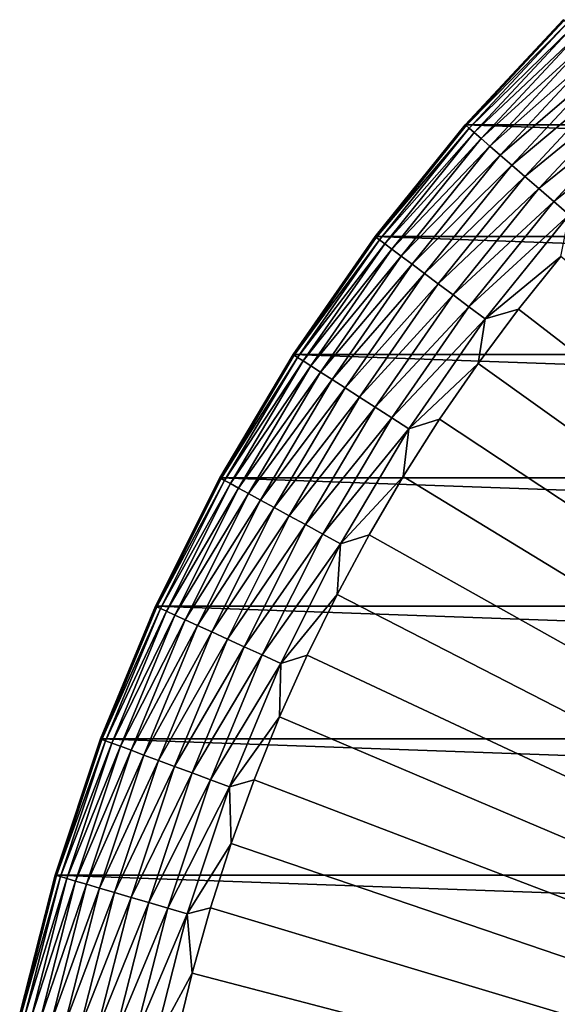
# Model space of a CAD drawing. Header units: metres. Extents: x -22 to 72, y -237 to 23.
# Tile 258 of 363: x -22 to -16, y 5 to 16. Entities that reach past the tile are written whole.
import ezdxf

# ---------------------------------------------------------------- set-up
doc = ezdxf.new("R2010")
doc.units = ezdxf.units.M
doc.layers.add('solid_509588_MEDIA_SW0001', color=7, linetype='CONTINUOUS')

msp = doc.modelspace()

# ---------------------------------------------------------------- linework, layer by layer
at = {"layer": 'solid_509588_MEDIA_SW0001'}
for points in [[(-17.00452, 14.734195), (-15.90965, 15.910117), (17.00452, 14.734195)], [(-15.909903, 15.909903, 130.73114), (-15.90965, 15.910117), (-17.00452, 14.734195)], [(-17.004366, 14.734366, 130.73114), (-15.909903, 15.909903, 130.73114), (-17.00452, 14.734195)], [(-15.899254, 15.899254, 130.963501), (-15.909903, 15.909903, 130.73114), (-17.004366, 14.734366, 130.73114)], [(-15.899254, 15.899254, 130.963501), (-17.004366, 14.734366, 130.73114), (-16.992985, 14.724504, 130.963501)], [(-15.899254, 15.899254, 130.963501), (-16.992985, 14.724504, 130.963501), (-15.867444, 15.867444, 131.192184)], [(-16.992985, 14.724504, 130.963501), (-16.958986, 14.695045, 131.192184), (-15.867444, 15.867444, 131.192184)], [(-15.867444, 15.867444, 131.192184), (-16.958986, 14.695045, 131.192184), (-15.815006, 15.815006, 131.413147)], [(-16.958986, 14.695045, 131.192184), (-16.902941, 14.646482, 131.413147), (-15.815006, 15.815006, 131.413147)], [(-15.815006, 15.815006, 131.413147), (-16.902941, 14.646482, 131.413147), (-15.74282, 15.74282, 131.622665)], [(-16.902941, 14.646482, 131.413147), (-16.825788, 14.579629, 131.622665), (-15.74282, 15.74282, 131.622665)], [(-15.74282, 15.74282, 131.622665), (-16.825788, 14.579629, 131.622665), (-15.652095, 15.652095, 131.817245)], [(-16.825788, 14.579629, 131.622665), (-16.728823, 14.495607, 131.817245), (-15.652095, 15.652095, 131.817245)], [(-15.652095, 15.652095, 131.817245), (-16.728823, 14.495607, 131.817245), (-15.544353, 15.544353, 131.993607)], [(-16.728823, 14.495607, 131.817245), (-16.613668, 14.395825, 131.993607), (-15.544353, 15.544353, 131.993607)], [(-15.544353, 15.544353, 131.993607), (-16.613668, 14.395825, 131.993607), (-15.421399, 15.421399, 132.148819)], [(-16.613668, 14.395825, 131.993607), (-16.482258, 14.281957, 132.148819), (-15.421399, 15.421399, 132.148819)], [(-15.421399, 15.421399, 132.148819), (-16.482258, 14.281957, 132.148819), (-15.285296, 15.285296, 132.280243)], [(-16.482258, 14.281957, 132.148819), (-16.336792, 14.15591, 132.280243), (-15.285296, 15.285296, 132.280243)], [(-15.285296, 15.285296, 132.280243), (-16.336792, 14.15591, 132.280243), (-15.138326, 15.138326, 132.385696)], [(-16.336792, 14.15591, 132.280243), (-16.17971, 14.019799, 132.385696), (-15.138326, 15.138326, 132.385696)], [(-15.138326, 15.138326, 132.385696), (-16.17971, 14.019799, 132.385696), (-14.982952, 14.982952, 132.463425)], [(-16.17971, 14.019799, 132.385696), (-16.013649, 13.875906, 132.463425), (-14.982952, 14.982952, 132.463425)], [(-14.982952, 14.982952, 132.463425), (-16.013649, 13.875906, 132.463425), (-14.82178, 14.82178, 132.5121)], [(-16.013649, 13.875906, 132.463425), (-15.84139, 13.726642, 132.5121), (-14.82178, 14.82178, 132.5121)], [(-18.012178, 13.483747, 130.73114), (-17.004366, 14.734366, 130.73114), (-18.011908, 13.484106)], [(-16.992985, 14.724504, 130.963501), (-17.004366, 14.734366, 130.73114), (-18.012178, 13.483747, 130.73114)], [(-16.992985, 14.724504, 130.963501), (-18.012178, 13.483747, 130.73114), (-18.000122, 13.474723, 130.963501)], [(-17.004366, 14.734366, 130.73114), (-17.00452, 14.734195), (-18.011908, 13.484106)], [(-18.011908, 13.484106), (-17.00452, 14.734195), (18.011908, 13.484106)], [(-16.992985, 14.724504, 130.963501), (-18.000122, 13.474723, 130.963501), (-16.958986, 14.695045, 131.192184)], [(-18.000122, 13.474723, 130.963501), (-17.964109, 13.447763, 131.192184), (-16.958986, 14.695045, 131.192184)], [(-16.958986, 14.695045, 131.192184), (-17.964109, 13.447763, 131.192184), (-16.902941, 14.646482, 131.413147)], [(-17.00452, 14.734195), (17.00452, 14.734195), (18.011908, 13.484106)], [(-17.964109, 13.447763, 131.192184), (-17.904743, 13.403322, 131.413147), (-16.902941, 14.646482, 131.413147)], [(-16.902941, 14.646482, 131.413147), (-17.904743, 13.403322, 131.413147), (-16.825788, 14.579629, 131.622665)], [(-17.904743, 13.403322, 131.413147), (-17.823017, 13.342144, 131.622665), (-16.825788, 14.579629, 131.622665)], [(-16.825788, 14.579629, 131.622665), (-17.823017, 13.342144, 131.622665), (-16.728823, 14.495607, 131.817245)], [(-17.823017, 13.342144, 131.622665), (-17.720304, 13.265254, 131.817245), (-16.728823, 14.495607, 131.817245)], [(-16.728823, 14.495607, 131.817245), (-17.720304, 13.265254, 131.817245), (-16.613668, 14.395825, 131.993607)], [(-17.720304, 13.265254, 131.817245), (-17.598326, 13.173942, 131.993607), (-16.613668, 14.395825, 131.993607)], [(-16.613668, 14.395825, 131.993607), (-17.598326, 13.173942, 131.993607), (-16.482258, 14.281957, 132.148819)], [(-17.598326, 13.173942, 131.993607), (-17.459126, 13.069737, 132.148819), (-16.482258, 14.281957, 132.148819)], [(-16.482258, 14.281957, 132.148819), (-17.459126, 13.069737, 132.148819), (-16.336792, 14.15591, 132.280243)], [(-17.459126, 13.069737, 132.148819), (-17.305038, 12.95439, 132.280243), (-16.336792, 14.15591, 132.280243)], [(-16.336792, 14.15591, 132.280243), (-17.305038, 12.95439, 132.280243), (-16.17971, 14.019799, 132.385696)], [(-17.305038, 12.95439, 132.280243), (-17.138649, 12.829831, 132.385696), (-16.17971, 14.019799, 132.385696)], [(-16.17971, 14.019799, 132.385696), (-17.138649, 12.829831, 132.385696), (-16.013649, 13.875906, 132.463425)], [(-17.138649, 12.829831, 132.385696), (-16.962744, 12.698151, 132.463425), (-16.013649, 13.875906, 132.463425)], [(-16.013649, 13.875906, 132.463425), (-16.962744, 12.698151, 132.463425), (-15.84139, 13.726642, 132.5121)], [(-16.962744, 12.698151, 132.463425), (-16.780275, 12.561557, 132.5121), (-15.84139, 13.726642, 132.5121)], [(-15.84139, 13.726642, 132.5121), (-16.780275, 12.561557, 132.5121), (-15.935143, 13.261327, 132.530869)], [(-18.928516, 12.163916), (-18.011908, 13.484106), (18.928516, 12.163916)], [(-18.012178, 13.483747, 130.73114), (-18.011908, 13.484106), (-18.928516, 12.163916)], [(-18.928204, 12.164418, 130.73114), (-18.012178, 13.483747, 130.73114), (-18.928516, 12.163916)], [(-18.000122, 13.474723, 130.963501), (-18.012178, 13.483747, 130.73114), (-18.928204, 12.164418, 130.73114)], [(-18.000122, 13.474723, 130.963501), (-18.928204, 12.164418, 130.73114), (-18.915535, 12.156277, 130.963501)], [(-18.000122, 13.474723, 130.963501), (-18.915535, 12.156277, 130.963501), (-17.964109, 13.447763, 131.192184)], [(-18.915535, 12.156277, 130.963501), (-18.877691, 12.131955, 131.192184), (-17.964109, 13.447763, 131.192184)], [(-17.964109, 13.447763, 131.192184), (-18.877691, 12.131955, 131.192184), (-17.904743, 13.403322, 131.413147)], [(-18.011908, 13.484106), (18.011908, 13.484106), (18.928516, 12.163916)], [(-18.877691, 12.131955, 131.192184), (-18.815306, 12.091863, 131.413147), (-17.904743, 13.403322, 131.413147)], [(-17.904743, 13.403322, 131.413147), (-18.815306, 12.091863, 131.413147), (-17.823017, 13.342144, 131.622665)], [(-18.815306, 12.091863, 131.413147), (-18.729424, 12.03667, 131.622665), (-17.823017, 13.342144, 131.622665)], [(-17.823017, 13.342144, 131.622665), (-18.729424, 12.03667, 131.622665), (-17.720304, 13.265254, 131.817245)], [(-18.729424, 12.03667, 131.622665), (-18.621487, 11.967303, 131.817245), (-17.720304, 13.265254, 131.817245)], [(-17.720304, 13.265254, 131.817245), (-18.621487, 11.967303, 131.817245), (-17.598326, 13.173942, 131.993607)], [(-16.780275, 12.561557, 132.5121), (-16.408842, 12.670496, 132.530869), (-15.935143, 13.261327, 132.530869)], [(-15.935143, 13.261327, 132.530869), (-16.408842, 12.670496, 132.530869), (0, 0, 132.892746)], [(-18.621487, 11.967303, 131.817245), (-18.493305, 11.884926, 131.993607), (-17.598326, 13.173942, 131.993607)], [(-17.598326, 13.173942, 131.993607), (-18.493305, 11.884926, 131.993607), (-17.459126, 13.069737, 132.148819)], [(-18.493305, 11.884926, 131.993607), (-18.347027, 11.790917, 132.148819), (-17.459126, 13.069737, 132.148819)], [(-17.459126, 13.069737, 132.148819), (-18.347027, 11.790917, 132.148819), (-17.305038, 12.95439, 132.280243)], [(-18.347027, 11.790917, 132.148819), (-18.185102, 11.686856, 132.280243), (-17.305038, 12.95439, 132.280243)], [(-17.305038, 12.95439, 132.280243), (-18.185102, 11.686856, 132.280243), (-17.138649, 12.829831, 132.385696)], [(-18.185102, 11.686856, 132.280243), (-18.01025, 11.574485, 132.385696), (-17.138649, 12.829831, 132.385696)], [(-17.138649, 12.829831, 132.385696), (-18.01025, 11.574485, 132.385696), (-16.962744, 12.698151, 132.463425)], [(-18.01025, 11.574485, 132.385696), (-17.825401, 11.455689, 132.463425), (-16.962744, 12.698151, 132.463425)], [(-16.962744, 12.698151, 132.463425), (-17.825401, 11.455689, 132.463425), (-16.780275, 12.561557, 132.5121)], [(-16.408842, 12.670496, 132.530869), (-16.860647, 12.062758, 132.530869), (0, 0, 132.892746)], [(-16.780275, 12.561557, 132.5121), (-16.860647, 12.062758, 132.530869), (-16.408842, 12.670496, 132.530869)], [(-17.825401, 11.455689, 132.463425), (-17.633652, 11.332459, 132.5121), (-16.780275, 12.561557, 132.5121)], [(-16.780275, 12.561557, 132.5121), (-17.633652, 11.332459, 132.5121), (-16.860647, 12.062758, 132.530869)], [(-19.747778, 10.783102, 130.73114), (-18.928204, 12.164418, 130.73114), (-19.747696, 10.783265)], [(-18.915535, 12.156277, 130.963501), (-18.928204, 12.164418, 130.73114), (-19.747778, 10.783102, 130.73114)], [(-18.915535, 12.156277, 130.963501), (-19.747778, 10.783102, 130.73114), (-19.73456, 10.775885, 130.963501)], [(-18.928204, 12.164418, 130.73114), (-18.928516, 12.163916), (-19.747696, 10.783265)], [(-19.747696, 10.783265), (-18.928516, 12.163916), (19.747696, 10.783265)], [(-18.915535, 12.156277, 130.963501), (-19.73456, 10.775885, 130.963501), (-18.877691, 12.131955, 131.192184)], [(-19.73456, 10.775885, 130.963501), (-19.695076, 10.754326, 131.192184), (-18.877691, 12.131955, 131.192184)], [(-18.877691, 12.131955, 131.192184), (-19.695076, 10.754326, 131.192184), (-18.815306, 12.091863, 131.413147)], [(-18.928516, 12.163916), (18.928516, 12.163916), (19.747696, 10.783265)], [(-19.695076, 10.754326, 131.192184), (-19.62999, 10.718785, 131.413147), (-18.815306, 12.091863, 131.413147)], [(-18.815306, 12.091863, 131.413147), (-19.62999, 10.718785, 131.413147), (-18.729424, 12.03667, 131.622665)], [(-19.62999, 10.718785, 131.413147), (-19.54039, 10.66986, 131.622665), (-18.729424, 12.03667, 131.622665)], [(-18.729424, 12.03667, 131.622665), (-19.54039, 10.66986, 131.622665), (-18.621487, 11.967303, 131.817245)], [(-17.633652, 11.332459, 132.5121), (-17.289955, 11.438926, 132.530869), (-16.860647, 12.062758, 132.530869)], [(-16.860647, 12.062758, 132.530869), (-17.289955, 11.438926, 132.530869), (0, 0, 132.892746)], [(-19.54039, 10.66986, 131.622665), (-19.42778, 10.60837, 131.817245), (-18.621487, 11.967303, 131.817245)], [(-18.621487, 11.967303, 131.817245), (-19.42778, 10.60837, 131.817245), (-18.493305, 11.884926, 131.993607)], [(-19.42778, 10.60837, 131.817245), (-19.294046, 10.535347, 131.993607), (-18.493305, 11.884926, 131.993607)], [(-18.493305, 11.884926, 131.993607), (-19.294046, 10.535347, 131.993607), (-18.347027, 11.790917, 132.148819)], [(-19.294046, 10.535347, 131.993607), (-19.141434, 10.452014, 132.148819), (-18.347027, 11.790917, 132.148819)], [(-18.347027, 11.790917, 132.148819), (-19.141434, 10.452014, 132.148819), (-18.185102, 11.686856, 132.280243)], [(-19.141434, 10.452014, 132.148819), (-18.9725, 10.359769, 132.280243), (-18.185102, 11.686856, 132.280243)], [(-18.185102, 11.686856, 132.280243), (-18.9725, 10.359769, 132.280243), (-18.01025, 11.574485, 132.385696)], [(-18.9725, 10.359769, 132.280243), (-18.790077, 10.260159, 132.385696), (-18.01025, 11.574485, 132.385696)], [(-18.01025, 11.574485, 132.385696), (-18.790077, 10.260159, 132.385696), (-17.825401, 11.455689, 132.463425)], [(-18.790077, 10.260159, 132.385696), (-18.597223, 10.154852, 132.463425), (-17.825401, 11.455689, 132.463425)], [(-17.825401, 11.455689, 132.463425), (-18.597223, 10.154852, 132.463425), (-17.633652, 11.332459, 132.5121)], [(-17.289955, 11.438926, 132.530869), (-17.696192, 10.79983, 132.530869), (0, 0, 132.892746)], [(-17.633652, 11.332459, 132.5121), (-17.696192, 10.79983, 132.530869), (-17.289955, 11.438926, 132.530869)], [(-18.597223, 10.154852, 132.463425), (-18.397171, 10.045616, 132.5121), (-17.633652, 11.332459, 132.5121)], [(-17.633652, 11.332459, 132.5121), (-18.397171, 10.045616, 132.5121), (-17.696192, 10.79983, 132.530869)], [(-18.397171, 10.045616, 132.5121), (-18.078817, 10.146324, 132.530869), (-17.696192, 10.79983, 132.530869)], [(-17.696192, 10.79983, 132.530869), (-18.078817, 10.146324, 132.530869), (0, 0, 132.892746)], [(-20.466829, 9.346505), (-19.747696, 10.783265), (20.466829, 9.346505)], [(-19.747778, 10.783102, 130.73114), (-19.747696, 10.783265), (-20.466829, 9.346505)], [(-20.466721, 9.346838, 130.73114), (-19.747778, 10.783102, 130.73114), (-20.466829, 9.346505)], [(-19.73456, 10.775885, 130.963501), (-19.747778, 10.783102, 130.73114), (-20.466721, 9.346838, 130.73114)], [(-19.73456, 10.775885, 130.963501), (-20.466721, 9.346838, 130.73114), (-20.453022, 9.340582, 130.963501)], [(-19.73456, 10.775885, 130.963501), (-20.453022, 9.340582, 130.963501), (-19.695076, 10.754326, 131.192184)], [(-20.453022, 9.340582, 130.963501), (-20.4121, 9.321894, 131.192184), (-19.695076, 10.754326, 131.192184)], [(-19.695076, 10.754326, 131.192184), (-20.4121, 9.321894, 131.192184), (-19.62999, 10.718785, 131.413147)], [(-20.4121, 9.321894, 131.192184), (-20.344645, 9.291087, 131.413147), (-19.62999, 10.718785, 131.413147)], [(-19.62999, 10.718785, 131.413147), (-20.344645, 9.291087, 131.413147), (-19.54039, 10.66986, 131.622665)], [(-19.747696, 10.783265), (19.747696, 10.783265), (20.466829, 9.346505)], [(-20.344645, 9.291087, 131.413147), (-20.251781, 9.248679, 131.622665), (-19.54039, 10.66986, 131.622665)], [(-19.54039, 10.66986, 131.622665), (-20.251781, 9.248679, 131.622665), (-19.42778, 10.60837, 131.817245)], [(-20.251781, 9.248679, 131.622665), (-20.135073, 9.195379, 131.817245), (-19.42778, 10.60837, 131.817245)], [(-19.42778, 10.60837, 131.817245), (-20.135073, 9.195379, 131.817245), (-19.294046, 10.535347, 131.993607)], [(-20.135073, 9.195379, 131.817245), (-19.996471, 9.132082, 131.993607), (-19.294046, 10.535347, 131.993607)], [(-19.294046, 10.535347, 131.993607), (-19.996471, 9.132082, 131.993607), (-19.141434, 10.452014, 132.148819)], [(-19.996471, 9.132082, 131.993607), (-19.838303, 9.059849, 132.148819), (-19.141434, 10.452014, 132.148819)], [(-19.141434, 10.452014, 132.148819), (-19.838303, 9.059849, 132.148819), (-18.9725, 10.359769, 132.280243)], [(-19.838303, 9.059849, 132.148819), (-19.663218, 8.979891, 132.280243), (-18.9725, 10.359769, 132.280243)], [(-18.9725, 10.359769, 132.280243), (-19.663218, 8.979891, 132.280243), (-18.790077, 10.260159, 132.385696)], [(-19.663218, 8.979891, 132.280243), (-19.474154, 8.893548, 132.385696), (-18.790077, 10.260159, 132.385696)], [(-18.790077, 10.260159, 132.385696), (-19.474154, 8.893548, 132.385696), (-18.597223, 10.154852, 132.463425)], [(-19.474154, 8.893548, 132.385696), (-19.274279, 8.802268, 132.463425), (-18.597223, 10.154852, 132.463425)], [(-18.597223, 10.154852, 132.463425), (-19.274279, 8.802268, 132.463425), (-18.397171, 10.045616, 132.5121)], [(-18.078817, 10.146324, 132.530869), (-18.437321, 9.47928, 132.530869), (0, 0, 132.892746)], [(-18.397171, 10.045616, 132.5121), (-18.437321, 9.47928, 132.530869), (-18.078817, 10.146324, 132.530869)], [(-19.274279, 8.802268, 132.463425), (-19.066944, 8.707582, 132.5121), (-18.397171, 10.045616, 132.5121)], [(-18.397171, 10.045616, 132.5121), (-19.066944, 8.707582, 132.5121), (-18.437321, 9.47928, 132.530869)], [(-19.066944, 8.707582, 132.5121), (-18.771223, 8.799588, 132.530869), (-18.437321, 9.47928, 132.530869)], [(-18.437321, 9.47928, 132.530869), (-18.771223, 8.799588, 132.530869), (0, 0, 132.892746)], [(-21.081369, 7.862944, 130.73114), (-20.466721, 9.346838, 130.73114), (-21.08136, 7.862974)], [(-20.453022, 9.340582, 130.963501), (-20.466721, 9.346838, 130.73114), (-21.081369, 7.862944, 130.73114)], [(-20.453022, 9.340582, 130.963501), (-21.081369, 7.862944, 130.73114), (-21.067259, 7.857681, 130.963501)], [(-20.466721, 9.346838, 130.73114), (-20.466829, 9.346505), (-21.08136, 7.862974)], [(-21.08136, 7.862974), (-20.466829, 9.346505), (21.08136, 7.862974)], [(-20.453022, 9.340582, 130.963501), (-21.067259, 7.857681, 130.963501), (-20.4121, 9.321894, 131.192184)], [(-21.067259, 7.857681, 130.963501), (-21.02511, 7.84196, 131.192184), (-20.4121, 9.321894, 131.192184)], [(-20.4121, 9.321894, 131.192184), (-21.02511, 7.84196, 131.192184), (-20.344645, 9.291087, 131.413147)], [(-21.02511, 7.84196, 131.192184), (-20.955627, 7.816045, 131.413147), (-20.344645, 9.291087, 131.413147)], [(-20.344645, 9.291087, 131.413147), (-20.955627, 7.816045, 131.413147), (-20.251781, 9.248679, 131.622665)], [(-20.466829, 9.346505), (20.466829, 9.346505), (21.08136, 7.862974)], [(-20.955627, 7.816045, 131.413147), (-20.859976, 7.780369, 131.622665), (-20.251781, 9.248679, 131.622665)], [(-20.251781, 9.248679, 131.622665), (-20.859976, 7.780369, 131.622665), (-20.135073, 9.195379, 131.817245)], [(-20.859976, 7.780369, 131.622665), (-20.739761, 7.735531, 131.817245), (-20.135073, 9.195379, 131.817245)], [(-20.135073, 9.195379, 131.817245), (-20.739761, 7.735531, 131.817245), (-19.996471, 9.132082, 131.993607)], [(-20.739761, 7.735531, 131.817245), (-20.596998, 7.682283, 131.993607), (-19.996471, 9.132082, 131.993607)], [(-19.996471, 9.132082, 131.993607), (-20.596998, 7.682283, 131.993607), (-19.838303, 9.059849, 132.148819)], [(-20.596998, 7.682283, 131.993607), (-20.434078, 7.621517, 132.148819), (-19.838303, 9.059849, 132.148819)], [(-19.838303, 9.059849, 132.148819), (-20.434078, 7.621517, 132.148819), (-19.663218, 8.979891, 132.280243)], [(-20.434078, 7.621517, 132.148819), (-20.253736, 7.554253, 132.280243), (-19.663218, 8.979891, 132.280243)], [(-19.663218, 8.979891, 132.280243), (-20.253736, 7.554253, 132.280243), (-19.474154, 8.893548, 132.385696)], [(-20.253736, 7.554253, 132.280243), (-20.058994, 7.481618, 132.385696), (-19.474154, 8.893548, 132.385696)], [(-19.474154, 8.893548, 132.385696), (-20.058994, 7.481618, 132.385696), (-19.274279, 8.802268, 132.463425)], [(-20.058994, 7.481618, 132.385696), (-19.853115, 7.40483, 132.463425), (-19.274279, 8.802268, 132.463425)], [(-19.274279, 8.802268, 132.463425), (-19.853115, 7.40483, 132.463425), (-19.066944, 8.707582, 132.5121)], [(-19.853115, 7.40483, 132.463425), (-19.639555, 7.325175, 132.5121), (-19.066944, 8.707582, 132.5121)], [(-19.066944, 8.707582, 132.5121), (-19.639555, 7.325175, 132.5121), (-19.080078, 8.108154, 132.530869)], [(-18.771223, 8.799588, 132.530869), (-19.080078, 8.108154, 132.530869), (0, 0, 132.892746)], [(-19.066944, 8.707582, 132.5121), (-19.080078, 8.108154, 132.530869), (-18.771223, 8.799588, 132.530869)], [(-19.639555, 7.325175, 132.5121), (-19.363476, 7.405902, 132.530869), (-19.080078, 8.108154, 132.530869)], [(-19.080078, 8.108154, 132.530869), (-19.363476, 7.405902, 132.530869), (0, 0, 132.892746)], [(-21.588593, 6.338983, 130.73114), (-21.081369, 7.862944, 130.73114), (-21.588493, 6.339161)], [(-21.067259, 7.857681, 130.963501), (-21.081369, 7.862944, 130.73114), (-21.588593, 6.338983, 130.73114)], [(-21.067259, 7.857681, 130.963501), (-21.588593, 6.338983, 130.73114), (-21.574142, 6.33474, 130.963501)], [(-21.588493, 6.339161), (-21.08136, 7.862974), (21.588493, 6.339161)], [(-21.081369, 7.862944, 130.73114), (-21.08136, 7.862974), (-21.588493, 6.339161)], [(-21.067259, 7.857681, 130.963501), (-21.574142, 6.33474, 130.963501), (-21.02511, 7.84196, 131.192184)], [(-21.574142, 6.33474, 130.963501), (-21.530979, 6.322066, 131.192184), (-21.02511, 7.84196, 131.192184)], [(-21.02511, 7.84196, 131.192184), (-21.530979, 6.322066, 131.192184), (-20.955627, 7.816045, 131.413147)], [(-21.08136, 7.862974), (21.08136, 7.862974), (21.588493, 6.339161)], [(-21.530979, 6.322066, 131.192184), (-21.459824, 6.301173, 131.413147), (-20.955627, 7.816045, 131.413147)], [(-20.955627, 7.816045, 131.413147), (-21.459824, 6.301173, 131.413147), (-20.859976, 7.780369, 131.622665)], [(-21.459824, 6.301173, 131.413147), (-21.361872, 6.272412, 131.622665), (-20.859976, 7.780369, 131.622665)], [(-20.859976, 7.780369, 131.622665), (-21.361872, 6.272412, 131.622665), (-20.739761, 7.735531, 131.817245)], [(-21.361872, 6.272412, 131.622665), (-21.238766, 6.236264, 131.817245), (-20.739761, 7.735531, 131.817245)], [(-20.739761, 7.735531, 131.817245), (-21.238766, 6.236264, 131.817245), (-20.596998, 7.682283, 131.993607)], [(-21.238766, 6.236264, 131.817245), (-21.092567, 6.193336, 131.993607), (-20.596998, 7.682283, 131.993607)], [(-20.596998, 7.682283, 131.993607), (-21.092567, 6.193336, 131.993607), (-20.434078, 7.621517, 132.148819)], [(-21.092567, 6.193336, 131.993607), (-20.925728, 6.144348, 132.148819), (-20.434078, 7.621517, 132.148819)], [(-20.434078, 7.621517, 132.148819), (-20.925728, 6.144348, 132.148819), (-20.253736, 7.554253, 132.280243)], [(-20.925728, 6.144348, 132.148819), (-20.741047, 6.090121, 132.280243), (-20.253736, 7.554253, 132.280243)], [(-20.253736, 7.554253, 132.280243), (-20.741047, 6.090121, 132.280243), (-20.058994, 7.481618, 132.385696)], [(-20.741047, 6.090121, 132.280243), (-20.541618, 6.031563, 132.385696), (-20.058994, 7.481618, 132.385696)], [(-20.058994, 7.481618, 132.385696), (-20.541618, 6.031563, 132.385696), (-19.853115, 7.40483, 132.463425)], [(-20.541618, 6.031563, 132.385696), (-20.330788, 5.969658, 132.463425), (-19.853115, 7.40483, 132.463425)], [(-19.853115, 7.40483, 132.463425), (-20.330788, 5.969658, 132.463425), (-19.639555, 7.325175, 132.5121)], [(-19.639555, 7.325175, 132.5121), (-19.621035, 6.693768, 132.530869), (-19.363476, 7.405902, 132.530869)], [(-19.363476, 7.405902, 132.530869), (-19.621035, 6.693768, 132.530869), (0, 0, 132.892746)], [(-20.330788, 5.969658, 132.463425), (-20.112087, 5.905442, 132.5121), (-19.639555, 7.325175, 132.5121)], [(-19.639555, 7.325175, 132.5121), (-20.112087, 5.905442, 132.5121), (-19.621035, 6.693768, 132.530869)], [(-20.112087, 5.905442, 132.5121), (-19.852415, 5.972702, 132.530869), (-19.621035, 6.693768, 132.530869)], [(-19.621035, 6.693768, 132.530869), (-19.852415, 5.972702, 132.530869), (0, 0, 132.892746)], [(-21.985804, 4.782719, 130.73114), (-21.588593, 6.338983, 130.73114), (-21.985802, 4.782722)], [(-21.574142, 6.33474, 130.963501), (-21.588593, 6.338983, 130.73114), (-21.985804, 4.782719, 130.73114)], [(-21.574142, 6.33474, 130.963501), (-21.985804, 4.782719, 130.73114), (-21.971088, 4.779518, 130.963501)], [(-21.985802, 4.782722), (-21.588493, 6.339161), (21.985802, 4.782722)], [(-21.588593, 6.338983, 130.73114), (-21.588493, 6.339161), (-21.985802, 4.782722)], [(-21.574142, 6.33474, 130.963501), (-21.971088, 4.779518, 130.963501), (-21.530979, 6.322066, 131.192184)], [(-21.971088, 4.779518, 130.963501), (-21.927132, 4.769956, 131.192184), (-21.530979, 6.322066, 131.192184)], [(-21.530979, 6.322066, 131.192184), (-21.927132, 4.769956, 131.192184), (-21.459824, 6.301173, 131.413147)], [(-21.927132, 4.769956, 131.192184), (-21.854668, 4.754192, 131.413147), (-21.459824, 6.301173, 131.413147)], [(-21.459824, 6.301173, 131.413147), (-21.854668, 4.754192, 131.413147), (-21.361872, 6.272412, 131.622665)], [(-21.588493, 6.339161), (21.588493, 6.339161), (21.985802, 4.782722)], [(-21.854668, 4.754192, 131.413147), (-21.754913, 4.732492, 131.622665), (-21.361872, 6.272412, 131.622665)], [(-21.361872, 6.272412, 131.622665), (-21.754913, 4.732492, 131.622665), (-21.238766, 6.236264, 131.817245)], [(-21.754913, 4.732492, 131.622665), (-21.629541, 4.705219, 131.817245), (-21.238766, 6.236264, 131.817245)], [(-21.238766, 6.236264, 131.817245), (-21.629541, 4.705219, 131.817245), (-21.092567, 6.193336, 131.993607)], [(-21.629541, 4.705219, 131.817245), (-21.480652, 4.67283, 131.993607), (-21.092567, 6.193336, 131.993607)], [(-21.092567, 6.193336, 131.993607), (-21.480652, 4.67283, 131.993607), (-20.925728, 6.144348, 132.148819)], [(-21.480652, 4.67283, 131.993607), (-21.310745, 4.635869, 132.148819), (-20.925728, 6.144348, 132.148819)], [(-20.925728, 6.144348, 132.148819), (-21.310745, 4.635869, 132.148819), (-20.741047, 6.090121, 132.280243)], [(-21.310745, 4.635869, 132.148819), (-21.122665, 4.594954, 132.280243), (-20.741047, 6.090121, 132.280243)], [(-20.741047, 6.090121, 132.280243), (-21.122665, 4.594954, 132.280243), (-20.541618, 6.031563, 132.385696)], [(-21.122665, 4.594954, 132.280243), (-20.919567, 4.550773, 132.385696), (-20.541618, 6.031563, 132.385696)], [(-20.541618, 6.031563, 132.385696), (-20.919567, 4.550773, 132.385696), (-20.330788, 5.969658, 132.463425)], [(-20.919567, 4.550773, 132.385696), (-20.704857, 4.504066, 132.463425), (-20.330788, 5.969658, 132.463425)], [(-20.330788, 5.969658, 132.463425), (-20.704857, 4.504066, 132.463425), (-20.112087, 5.905442, 132.5121)], [(-20.112087, 5.905442, 132.5121), (-20.057306, 5.243667, 132.530869), (-19.852415, 5.972702, 132.530869)], [(-19.852415, 5.972702, 132.530869), (-20.057306, 5.243667, 132.530869), (0, 0, 132.892746)], [(-20.704857, 4.504066, 132.463425), (-20.482134, 4.455616, 132.5121), (-20.112087, 5.905442, 132.5121)], [(-20.112087, 5.905442, 132.5121), (-20.482134, 4.455616, 132.5121), (-20.057306, 5.243667, 132.530869)], [(-20.482134, 4.455616, 132.5121), (-20.235434, 4.507635, 132.530869), (-20.057306, 5.243667, 132.530869)], [(-20.057306, 5.243667, 132.530869), (-20.235434, 4.507635, 132.530869), (0, 0, 132.892746)]]:
    msp.add_3dface(points, dxfattribs=at)

doc.saveas('drawing.dxf')
